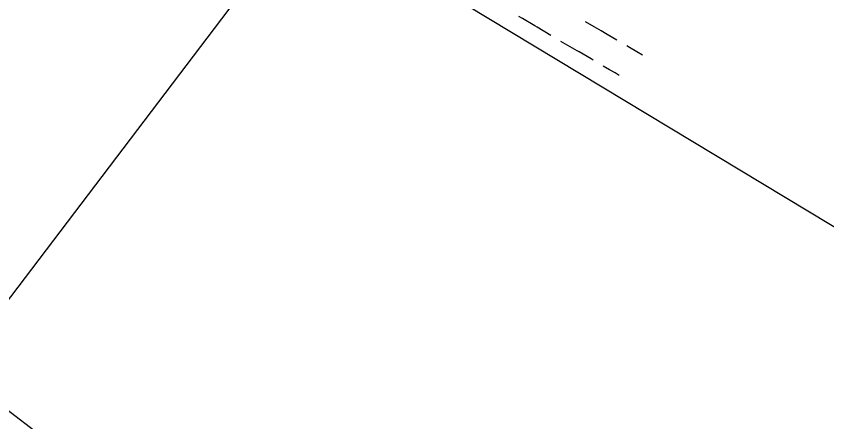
# Model space of a CAD drawing. Extents: x 2443269 to 2494951, y 591171 to 622130.
# Drawn here: x 2462444.2 to 2462602.9, y 603480.8 to 603560.2 of the extents above; entities that cross this region are included whole.
import ezdxf

# ---------------------------------------------------------------- set-up
doc = ezdxf.new("R2010")
doc.units = 0
doc.layers.add('SURVEY - PROPERTY - Property Lines', color=7, linetype='Continuous')
doc.layers.add('SURVEY - TRANSPORTATION - Features', color=7, linetype='Continuous')

msp = doc.modelspace()

# ---------------------------------------------------------------- linework, layer by layer
at = {"layer": 'SURVEY - PROPERTY - Property Lines'}
msp.add_line((2462432.163, 603490.9), (2462592.823, 603368.916), dxfattribs=at)
for points in [[(2462432.163, 603490.9), (2462500.897, 603581.448), (2462423.798, 603642.815), (2462421.658, 603643.571), (2462309.846, 603683.059), (2462297.79, 603682.294)], [(2462500.897, 603581.448), (2462661.664, 603484.397), (2462728.654, 603484.102), (2462718.494, 603351.11)]]:
    msp.add_lwpolyline(points, dxfattribs=at)
at = {"layer": 'SURVEY - TRANSPORTATION - Features'}
for p, q in [((2462543.299, 603559.745), (2462542.618, 603560.149)), ((2462545.756, 603558.286), (2462543.299, 603559.745)), ((2462557.384, 603558.111), (2462555.641, 603559.129)), ((2462546.167, 603558.042), (2462545.756, 603558.286)), ((2462548.898, 603556.432), (2462546.167, 603558.042)), ((2462558.729, 603557.324), (2462557.384, 603558.111)), ((2462559.937, 603556.618), (2462558.729, 603557.324)), ((2462561.817, 603555.521), (2462559.937, 603556.618)), ((2462551.777, 603554.738), (2462550.863, 603555.276)), ((2462554.01, 603553.43), (2462551.777, 603554.738)), ((2462564.287, 603554.079), (2462563.747, 603554.394)), ((2462565.731, 603553.239), (2462564.287, 603554.079)), ((2462554.399, 603553.203), (2462554.01, 603553.43)), ((2462556.764, 603551.825), (2462554.399, 603553.203)), ((2462566.836, 603552.593), (2462565.731, 603553.239)), ((2462557.162, 603551.592), (2462556.764, 603551.825)), ((2462560.356, 603549.725), (2462559.131, 603550.441)), ((2462561.452, 603549.089), (2462560.356, 603549.725)), ((2462562.282, 603548.603), (2462561.452, 603549.089))]:
    msp.add_line(p, q, dxfattribs=at)

doc.saveas('drawing.dxf')
